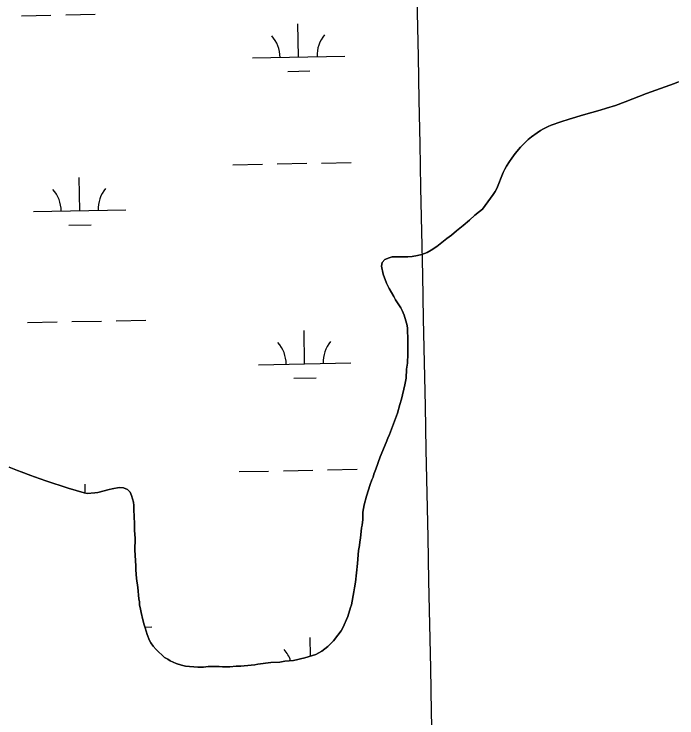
# Model space of a CAD drawing. Extents: x 3989314 to 4027622, y 243956 to 270014.
# Drawn here: x 4014226 to 4014944, y 260367 to 261130 of the extents above; entities that cross this region are included whole.
import ezdxf

# ---------------------------------------------------------------- set-up
doc = ezdxf.new("R2010")
doc.units = 0
for name, color, linetype in [('V-GRID-MAJR', 7, 'Continuous'), ('V-RIVR-EDGE', 7, 'Continuous'), ('V-WETL-SWMP', 7, 'Continuous')]:
    doc.layers.add(name, color=color, linetype=linetype)

msp = doc.modelspace()

# ---------------------------------------------------------------- linework, layer by layer
at = {"layer": 'V-GRID-MAJR'}
msp.add_spline([(4014889.96, 249819.94), (4014768.37, 255876.52), (4014646.73, 261936.19), (4014525.08, 267995.84), (4014525.02, 267998.93)], degree=3, dxfattribs=at)
at = {"layer": 'V-RIVR-EDGE'}
for points in [[(4014677.8, 260874.2), (4014683.89, 260878.22), (4014694.88, 260886.9), (4014699.75, 260890.55), (4014705.46, 260895.38), (4014712.58, 260900.96), (4014719.31, 260906.76), (4014725.23, 260912.18), (4014730.12, 260916.24), (4014733.58, 260918.74), (4014744.96, 260934.57), (4014747.04, 260937.9), (4014748.92, 260941.24), (4014755.95, 260958.38), (4014757.64, 260961.92), (4014759.52, 260965.26), (4014762.85, 260970.55), (4014765.33, 260974.07), (4014769.05, 260978.95), (4014774.81, 260985.77), (4014783, 260994.12), (4014786.67, 260997.21), (4014792.56, 261001.63), (4014796.22, 261004.12), (4014799.64, 261005.63), (4014804.69, 261008.28), (4014807.92, 261009.79), (4014818.38, 261013.5), (4014827.22, 261016.25), (4014830.84, 261017.55), (4014839.47, 261019.91), (4014842.88, 261021.01), (4014860.95, 261025.91), (4014867.98, 261028.31), (4014877.42, 261031.25), (4014888.08, 261035.15), (4014911.04, 261044.1), (4014941.41, 261055.04), (4014945.84, 261056.91)], [(4014361.95, 260489.76), (4014363.02, 260484.95), (4014363.52, 260481.35), (4014365.5, 260473.52), (4014366.75, 260467.91), (4014368.06, 260464.69), (4014370.25, 260457.46), (4014372.68, 260451.22), (4014374.2, 260448.59), (4014376.5, 260445.14), (4014379.78, 260441.27), (4014388.92, 260432.66), (4014392.45, 260430.77), (4014395, 260429.11), (4014401.49, 260426.15), (4014407.22, 260424.4), (4014411.78, 260423.28), (4014424.89, 260422.14), (4014431.28, 260422.36), (4014436.27, 260422.83), (4014443.05, 260423.05), (4014448.02, 260422.92), (4014451.6, 260422.62), (4014459.77, 260422.6), (4014466.56, 260423.22), (4014471.74, 260423.28), (4014475.14, 260423.79), (4014486.93, 260424.87), (4014490.13, 260425.58), (4014504.12, 260427.2), (4014513.9, 260427.73), (4014519.3, 260428.59), (4014528.69, 260429.53), (4014533.29, 260430.4), (4014536.3, 260431.32), (4014540.91, 260432.39), (4014552.77, 260436.06), (4014559.23, 260439.48), (4014565.95, 260444.68), (4014568.4, 260447), (4014572.09, 260450.88), (4014576.63, 260456.74), (4014580.14, 260461.63), (4014582.02, 260464.77), (4014587.53, 260476.97), (4014590.58, 260486.85), (4014591.65, 260489.81), (4014594.22, 260503.89), (4014594.74, 260508.26), (4014595.9, 260514.4), (4014598.02, 260534.46), (4014599.2, 260548.78), (4014600.14, 260553.93), (4014600.64, 260558.1), (4014601.35, 260562.07), (4014602.44, 260573.2), (4014603.12, 260576.17), (4014603.68, 260582.13), (4014603.89, 260590.09), (4014605.1, 260598.23), (4014607.74, 260607.52), (4014611.86, 260620.16), (4014613.59, 260625.29), (4014614.87, 260628.25), (4014615.75, 260631.41), (4014617.88, 260636.73), (4014622.42, 260650.16), (4014629.21, 260665.72), (4014630.93, 260670.45), (4014632.84, 260674.58), (4014641.42, 260697.66), (4014643.86, 260706.96), (4014645.81, 260712.69), (4014649.2, 260728.14), (4014650.6, 260735.67), (4014651.06, 260745.22), (4014652.03, 260751.77), (4014652.5, 260761.92), (4014652.68, 260776.26), (4014652.23, 260789.42), (4014651.72, 260792.62), (4014650.46, 260797.63), (4014648.63, 260803.66), (4014646.57, 260808.69), (4014644.87, 260811.93), (4014639.31, 260820.44), (4014637.42, 260824.08), (4014632.46, 260832.58), (4014629.44, 260838.63), (4014625.71, 260848.1), (4014623.95, 260856.91), (4014624.85, 260860.87), (4014627.52, 260863.99), (4014632.16, 260866.05), (4014635.57, 260866.96), (4014652.71, 260867.1), (4014657.1, 260867.38), (4014663.1, 260868.42), (4014667.72, 260869.69), (4014673.56, 260871.92), (4014677.8, 260874.2)], [(4014220.5, 260638.96), (4014229.56, 260635.33), (4014233.51, 260634.03), (4014243.97, 260630.16), (4014248.11, 260628.46), (4014260.34, 260624.15), (4014284.43, 260616.14), (4014301.84, 260611.29), (4014305, 260610.61), (4014313.39, 260611.18), (4014316.79, 260611.69), (4014329.02, 260614.75), (4014332.04, 260615.66), (4014339.84, 260617.05), (4014344.42, 260616.73), (4014348.95, 260614.81), (4014351.66, 260611.95), (4014353.15, 260608.13), (4014355.15, 260600.9), (4014355.65, 260597.3), (4014355.7, 260591.52), (4014356.17, 260586.73), (4014356.08, 260583.35), (4014356.38, 260579.75), (4014356.54, 260570.78), (4014357.09, 260561.61), (4014356.75, 260548.87), (4014357.7, 260532.1), (4014357.78, 260527.72), (4014358.52, 260518.14), (4014359.86, 260508.54), (4014360.93, 260496.36), (4014361.64, 260492.95), (4014361.95, 260489.76)]]:
    msp.add_lwpolyline(points, dxfattribs=at)
at = {"layer": 'V-WETL-SWMP'}
for p, q in [((4014233.87, 261128.47), (4014265.86, 261129.1)), ((4014281.86, 261129.42), (4014313.85, 261130.06)), ((4014534.13, 261083.7), (4014533.42, 261119.69)), ((4014484.14, 261082.7), (4014584.12, 261084.69)), ((4014522.44, 261068.03), (4014546.44, 261068.51)), ((4014463.04, 260966.83), (4014495.03, 260967.46)), ((4014511.03, 260967.78), (4014543.03, 260968.42)), ((4014559.02, 260968.74), (4014591.02, 260969.38)), ((4014296.94, 260917.08), (4014296.22, 260953.07)), ((4014246.95, 260916.08), (4014346.93, 260918.07)), ((4014285.25, 260901.41), (4014309.24, 260901.89)), ((4014240.5, 260795.86), (4014272.49, 260796.5)), ((4014288.49, 260796.81), (4014320.48, 260797.45)), ((4014336.48, 260797.77), (4014368.47, 260798.41)), ((4014540.76, 260751.09), (4014540.05, 260787.08)), ((4014490.77, 260750.09), (4014590.75, 260752.09)), ((4014529.07, 260735.42), (4014553.07, 260735.9)), ((4014517.66, 260635.17), (4014549.65, 260635.81)), ((4014565.65, 260636.13), (4014597.64, 260636.77)), ((4014469.67, 260634.22), (4014501.66, 260634.86)), ((4014303.03, 260611.03), (4014302.85, 260620.46)), ((4014367.67, 260465.65), (4014375.1, 260465.8)), ((4014547.08, 260434.3), (4014546.67, 260454.47))]:
    msp.add_line(p, q, dxfattribs=at)
for points in [[(4014945.84, 261056.92), (4014941.41, 261055.04), (4014911.04, 261044.1), (4014888.09, 261035.15), (4014877.42, 261031.25), (4014867.98, 261028.31), (4014860.95, 261025.91), (4014842.88, 261021.01), (4014839.47, 261019.91), (4014830.84, 261017.55), (4014827.22, 261016.25), (4014818.38, 261013.5), (4014807.92, 261009.79), (4014804.69, 261008.28), (4014799.64, 261005.63), (4014796.21, 261004.12), (4014792.56, 261001.63), (4014786.67, 260997.21), (4014783, 260994.12), (4014774.81, 260985.77), (4014769.05, 260978.95), (4014765.33, 260974.07), (4014762.85, 260970.55), (4014759.52, 260965.26), (4014757.64, 260961.92), (4014755.95, 260958.38), (4014748.92, 260941.24), (4014747.04, 260937.9), (4014744.95, 260934.57), (4014733.58, 260918.74), (4014730.12, 260916.24), (4014725.23, 260912.18), (4014719.31, 260906.76), (4014712.58, 260900.97), (4014705.46, 260895.38), (4014699.75, 260890.55), (4014694.87, 260886.9), (4014683.89, 260878.22), (4014677.8, 260874.2), (4014673.56, 260871.92), (4014667.72, 260869.69), (4014663.1, 260868.42), (4014657.1, 260867.38), (4014652.71, 260867.1), (4014635.57, 260866.96), (4014632.16, 260866.05), (4014627.52, 260863.99), (4014624.85, 260860.87), (4014623.95, 260856.91), (4014625.71, 260848.1), (4014629.44, 260838.64), (4014632.46, 260832.58), (4014637.42, 260824.08), (4014639.31, 260820.44), (4014644.86, 260811.93), (4014646.57, 260808.69), (4014648.63, 260803.66), (4014650.46, 260797.63), (4014651.72, 260792.62), (4014652.23, 260789.42), (4014652.68, 260776.26), (4014652.5, 260761.92), (4014652.03, 260751.77), (4014651.06, 260745.22), (4014650.6, 260735.67), (4014649.21, 260728.14), (4014645.81, 260712.69), (4014643.86, 260706.96), (4014641.42, 260697.67), (4014632.84, 260674.58), (4014630.93, 260670.45), (4014629.21, 260665.72), (4014622.42, 260650.16), (4014617.88, 260636.73), (4014615.75, 260631.41), (4014614.87, 260628.25), (4014613.59, 260625.29), (4014611.86, 260620.16), (4014607.74, 260607.52), (4014605.1, 260598.23), (4014603.89, 260590.09), (4014603.68, 260582.13), (4014603.12, 260576.17), (4014602.44, 260573.2), (4014601.35, 260562.07), (4014600.65, 260558.1), (4014600.14, 260553.93), (4014599.2, 260548.78), (4014598.02, 260534.46), (4014595.9, 260514.4), (4014594.73, 260508.26), (4014594.22, 260503.89), (4014591.65, 260489.81), (4014590.58, 260486.85), (4014587.53, 260476.97), (4014582.02, 260464.77), (4014580.14, 260461.63), (4014576.63, 260456.74)], [(4014576.63, 260456.74), (4014572.09, 260450.89), (4014568.4, 260447), (4014565.95, 260444.67), (4014559.23, 260439.47), (4014552.77, 260436.06), (4014540.92, 260432.39), (4014536.31, 260431.32), (4014533.29, 260430.4), (4014528.69, 260429.53), (4014519.3, 260428.58), (4014513.9, 260427.73), (4014504.12, 260427.2), (4014490.13, 260425.58), (4014486.93, 260424.87), (4014475.14, 260423.79), (4014471.74, 260423.28), (4014466.56, 260423.22), (4014459.77, 260422.6), (4014451.6, 260422.62), (4014448.02, 260422.91), (4014443.05, 260423.05), (4014436.27, 260422.83), (4014431.28, 260422.36), (4014424.89, 260422.14), (4014411.78, 260423.28), (4014407.22, 260424.4), (4014401.49, 260426.15), (4014395, 260429.11), (4014392.45, 260430.77), (4014388.92, 260432.66), (4014379.78, 260441.27), (4014376.5, 260445.14), (4014374.2, 260448.59), (4014372.68, 260451.22), (4014370.25, 260457.46), (4014368.06, 260464.69), (4014366.75, 260467.91), (4014365.5, 260473.52), (4014363.52, 260481.35), (4014363.02, 260484.95), (4014361.95, 260489.76), (4014361.64, 260492.95), (4014360.93, 260496.36), (4014359.86, 260508.54), (4014358.52, 260518.14), (4014357.78, 260527.72), (4014357.7, 260532.1), (4014356.75, 260548.86), (4014357.09, 260561.61), (4014356.54, 260570.78), (4014356.38, 260579.75), (4014356.08, 260583.35), (4014356.17, 260586.73), (4014355.7, 260591.52), (4014355.65, 260597.3), (4014355.15, 260600.9), (4014353.15, 260608.13), (4014351.66, 260611.95), (4014348.95, 260614.82), (4014344.42, 260616.73), (4014339.84, 260617.05), (4014332.04, 260615.66), (4014329.02, 260614.75), (4014316.79, 260611.69), (4014313.39, 260611.18), (4014305.01, 260610.61), (4014301.84, 260611.29), (4014284.43, 260616.14), (4014260.34, 260624.15), (4014248.11, 260628.46), (4014243.97, 260630.16), (4014233.51, 260634.03), (4014229.56, 260635.33), (4014220.5, 260638.96)]]:
    msp.add_lwpolyline(points, dxfattribs=at)
for centre, start, end in [((4014478.89, 261083.07), 0.36988, 41.91354), ((4014589.36, 261085.27), 140.36987, 181.91353), ((4014352.16, 260918.65), 140.36987, 181.91353), ((4014241.69, 260916.45), 0.36988, 41.91354), ((4014485.52, 260750.46), 0.36988, 41.91354), ((4014595.99, 260752.66), 140.36987, 181.91353), ((4014492.15, 260417.85), 18.79626, 41.91354)]:
    msp.add_arc(centre, 35.25, start, end, dxfattribs=at)

doc.saveas('drawing.dxf')
